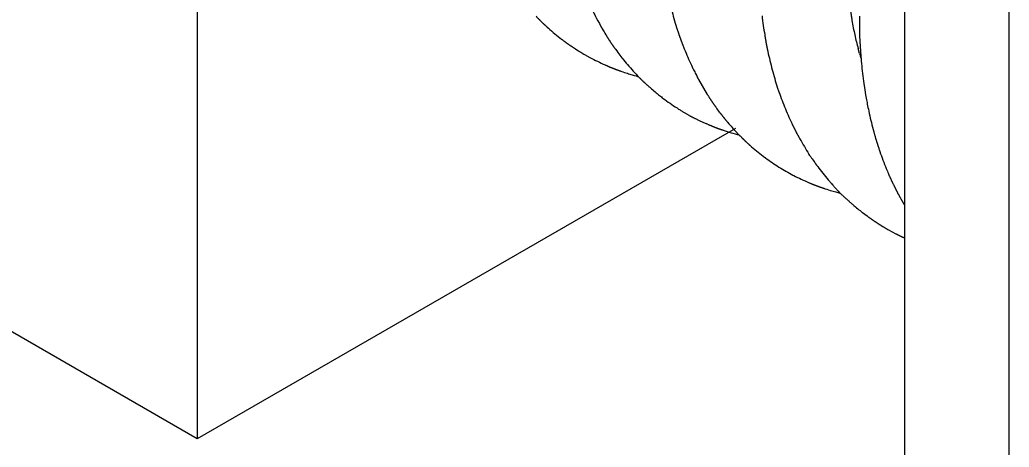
# Model space of a CAD drawing. Extents: x 99862 to 103151, y 100000 to 105076.
# Drawn here: x 100876.05 to 100883.04, y 104490.49 to 104493.51 of the extents above; entities that cross this region are included whole.
import ezdxf

# ---------------------------------------------------------------- set-up
doc = ezdxf.new("R2010")
doc.units = 0
for name, color, linetype in [('Level 11', 7, 'Continuous'), ('Level 2', 7, 'Continuous'), ('Level 4', 7, 'Continuous'), ('Level 6', 7, 'Continuous')]:
    doc.layers.add(name, color=color, linetype=linetype)

msp = doc.modelspace()

# ---------------------------------------------------------------- linework, layer by layer
at = {"layer": 'Level 11'}
for p, q in [((100883.0435, 104484.6716), (100883.0435, 104497.9397)), ((100882.3038, 104497.5127), (100882.3038, 104485.9527))]:
    msp.add_line(p, q, dxfattribs=at)
at = {"layer": 'Level 2'}
msp.add_line((100883.0435, 104483.651), (100883.0435, 104498.9603), dxfattribs=at)
at = {"layer": 'Level 4'}
for p, q in [((100877.3071, 104500.3976), (100877.3071, 104490.5453)), ((100881.1089, 104492.7403), (100877.3071, 104490.5453)), ((100877.3071, 104490.5453), (100874.6554, 104492.0762))]:
    msp.add_line(p, q, dxfattribs=at)
at = {"layer": 'Level 6'}
for p, q in [((100879.7805, 104493.4555), (100879.788, 104493.4486)), ((100881.9862, 104493.2691), (100881.9762, 104493.3042)), ((100880.0435, 104493.263), (100880.0816, 104493.2417)), ((100880.3185, 104493.2254), (100880.3374, 104493.2023)), ((100880.8489, 104493.0866), (100880.9107, 104492.9806)), ((100881.4101, 104493.0182), (100881.4116, 104493.0137)), ((100880.5927, 104492.9572), (100880.599, 104492.9525)), ((100880.9973, 104492.8548), (100880.9795, 104492.8788)), ((100880.9132, 104492.7698), (100880.9083, 104492.7719)), ((100881.023, 104492.7273), (100881.02, 104492.7283)), ((100881.1076, 104492.7231), (100881.1361, 104492.6932)), ((100881.3226, 104492.5309), (100881.3176, 104492.5345)), ((100881.6373, 104492.5461), (100881.629, 104492.5588)), ((100881.5155, 104492.41), (100881.521, 104492.4072)), ((100882.1984, 104492.4013), (100882.22, 104492.3543)), ((100882.0082, 104492.1442), (100882.0397, 104492.1206)), ((100882.1916, 104492.0227), (100882.2427, 104491.9952))]:
    msp.add_line(p, q, dxfattribs=at)
for points, degree in [([(100880.0771, 104493.6233), (100880.0859, 104493.6041), (100880.1036, 104493.5657), (100880.1228, 104493.5286), (100880.1617, 104493.4567)], 3), ([(100880.6618, 104493.5643), (100880.6676, 104493.5431), (100880.6792, 104493.5006), (100880.6923, 104493.4593), (100880.6989, 104493.4386)], 3), ([(100881.9179, 104493.6093), (100881.9222, 104493.5733), (100881.9271, 104493.5376), (100881.9329, 104493.5029)], 2), ([(100879.7012, 104493.5331), (100879.7268, 104493.5063), (100879.7532, 104493.4804), (100879.7805, 104493.4555)], 2), ([(100881.2972, 104493.5365), (100881.3, 104493.5137), (100881.3056, 104493.468), (100881.3128, 104493.4232), (100881.3164, 104493.4007)], 3), ([(100881.9329, 104493.5029), (100881.9359, 104493.4857), (100881.9418, 104493.4512), (100881.9489, 104493.4178), (100881.9524, 104493.4011)], 3), ([(100881.9853, 104493.5337), (100881.9843, 104493.4372), (100881.9889, 104493.3431), (100881.9956, 104493.2501)], 2), ([(100879.788, 104493.4486), (100879.8031, 104493.4353), (100879.8333, 104493.4087), (100879.8649, 104493.384), (100879.8807, 104493.3717)], 3), ([(100880.1617, 104493.4567), (100880.1619, 104493.4563), (100880.1725, 104493.4377), (100880.1835, 104493.4196), (100880.1942, 104493.4019)], 3), ([(100880.6989, 104493.4386), (100880.7122, 104493.3973), (100880.727, 104493.357), (100880.7424, 104493.3171)], 2), ([(100879.8807, 104493.3717), (100879.9124, 104493.3472), (100879.9453, 104493.3245), (100879.9787, 104493.3026)], 2), ([(100880.1942, 104493.4019), (100880.2161, 104493.3668), (100880.2386, 104493.3323), (100880.2625, 104493.2991)], 2), ([(100881.3164, 104493.4007), (100881.3239, 104493.356), (100881.3321, 104493.3116), (100881.3418, 104493.2682)], 2), ([(100881.9524, 104493.4011), (100881.9561, 104493.3847), (100881.9635, 104493.3518), (100881.9719, 104493.3201), (100881.9762, 104493.3042)], 3), ([(100879.9787, 104493.3026), (100879.9956, 104493.292), (100880.017, 104493.2784), (100880.0388, 104493.2657), (100880.0435, 104493.263)], 3), ([(100880.2625, 104493.2991), (100880.2746, 104493.2826), (100880.2929, 104493.2576), (100880.312, 104493.2336), (100880.3185, 104493.2254)], 3), ([(100880.7424, 104493.3171), (100880.7503, 104493.2973), (100880.7661, 104493.2577), (100880.7834, 104493.2193), (100880.7921, 104493.2001)], 3), ([(100880.0816, 104493.2417), (100880.0992, 104493.2324), (100880.1345, 104493.2138), (100880.1707, 104493.1973), (100880.1889, 104493.189)], 3), ([(100881.3418, 104493.2682), (100881.3466, 104493.2464), (100881.3564, 104493.2029), (100881.3678, 104493.1603), (100881.3735, 104493.139)], 3), ([(100881.9862, 104493.2691), (100881.9873, 104493.2653), (100881.9908, 104493.2537), (100881.9944, 104493.2423), (100881.9969, 104493.2346)], 3), ([(100881.9956, 104493.2501), (100881.9975, 104493.2269), (100882.0014, 104493.1806), (100882.0067, 104493.135), (100882.0094, 104493.1121)], 3), ([(100880.1889, 104493.189), (100880.2253, 104493.1728), (100880.2624, 104493.1583), (100880.3, 104493.1448)], 2), ([(100880.3, 104493.1448), (100880.3379, 104493.1321), (100880.3789, 104493.1184), (100880.4208, 104493.1072), (100880.424, 104493.1064)], 3), ([(100880.3374, 104493.2023), (100880.3506, 104493.1868), (100880.3769, 104493.1557), (100880.4048, 104493.1265), (100880.4187, 104493.1118)], 3), ([(100880.7921, 104493.2001), (100880.8103, 104493.1623), (100880.8287, 104493.124), (100880.8487, 104493.087), (100880.8489, 104493.0866)], 3), ([(100881.3735, 104493.139), (100881.3794, 104493.1179), (100881.3909, 104493.0771), (100881.4039, 104493.0373), (100881.4101, 104493.0182)], 3), ([(100880.4187, 104493.1118), (100880.4467, 104493.0826), (100880.4762, 104493.0552), (100880.5061, 104493.0284)], 2), ([(100882.0094, 104493.1121), (100882.0257, 104492.9975), (100882.0346, 104492.9425), (100882.0457, 104492.8889), (100882.0548, 104492.8452)], 3), ([(100880.5061, 104493.0284), (100880.5212, 104493.0153), (100880.5412, 104492.998), (100880.5617, 104492.9815), (100880.5667, 104492.9775)], 3), ([(100881.4116, 104493.0137), (100881.4187, 104492.9932), (100881.4328, 104492.9522), (100881.4485, 104492.9124), (100881.4563, 104492.8925)], 3), ([(100880.5667, 104492.9775), (100880.571, 104492.9741), (100880.5796, 104492.9673), (100880.5884, 104492.9606), (100880.5927, 104492.9572)], 3), ([(100880.599, 104492.9525), (100880.6151, 104492.9406), (100880.6472, 104492.9169), (100880.6806, 104492.8951), (100880.6973, 104492.8842)], 3), ([(100880.9107, 104492.9806), (100880.9324, 104492.9456), (100880.9557, 104492.9119), (100880.9795, 104492.8788)], 2), ([(100880.6973, 104492.8842), (100880.7642, 104492.8406), (100880.8355, 104492.8047), (100880.9083, 104492.7719)], 2), ([(100881.4563, 104492.8925), (100881.4645, 104492.8728), (100881.4807, 104492.8334), (100881.4986, 104492.7952), (100881.5075, 104492.7761)], 3), ([(100880.9973, 104492.8548), (100881.0158, 104492.8302), (100881.0349, 104492.8062), (100881.0546, 104492.7829)], 2), ([(100882.0548, 104492.8452), (100882.0597, 104492.8236), (100882.0695, 104492.7803), (100882.0809, 104492.7379), (100882.0866, 104492.7167)], 3), ([(100880.9132, 104492.7698), (100880.9482, 104492.7547), (100880.9838, 104492.7409), (100881.02, 104492.7283)], 2), ([(100881.023, 104492.7273), (100881.041, 104492.7213), (100881.078, 104492.7089), (100881.1158, 104492.6986), (100881.1353, 104492.6933)], 3), ([(100881.0546, 104492.7829), (100881.0678, 104492.7675), (100881.0852, 104492.7473), (100881.1033, 104492.7278), (100881.1076, 104492.7231)], 3), ([(100881.5075, 104492.7761), (100881.5255, 104492.738), (100881.5451, 104492.7011), (100881.5651, 104492.6648)], 2), ([(100881.1353, 104492.6933), (100881.1356, 104492.6933), (100881.1359, 104492.6932), (100881.1362, 104492.6931)], 2), ([(100881.1361, 104492.6932), (100881.1645, 104492.6645), (100881.1935, 104492.6365), (100881.2239, 104492.6102)], 2), ([(100881.5651, 104492.6648), (100881.5754, 104492.6468), (100881.5959, 104492.6107), (100881.618, 104492.5761), (100881.629, 104492.5588)], 3), ([(100882.0866, 104492.7167), (100882.0982, 104492.6744), (100882.111, 104492.6328), (100882.1246, 104492.5919)], 2), ([(100881.2239, 104492.6102), (100881.2392, 104492.5971), (100881.2697, 104492.5709), (100881.3016, 104492.5467), (100881.3176, 104492.5345)], 3), ([(100882.1246, 104492.5919), (100882.1316, 104492.5714), (100882.1456, 104492.5306), (100882.1612, 104492.4908), (100882.169, 104492.4709)], 3), ([(100881.3226, 104492.5309), (100881.3372, 104492.5203), (100881.368, 104492.498), (100881.4, 104492.4775), (100881.4168, 104492.4667)], 3), ([(100881.6373, 104492.5461), (100881.6391, 104492.5435), (100881.6426, 104492.5382), (100881.6461, 104492.533), (100881.6479, 104492.5303)], 3), ([(100881.6479, 104492.5303), (100881.653, 104492.5229), (100881.6696, 104492.4985), (100881.687, 104492.4749), (100881.6991, 104492.4585)], 3), ([(100881.4169, 104492.4667), (100881.434, 104492.4562), (100881.4663, 104492.4364), (100881.4997, 104492.4185), (100881.5155, 104492.41)], 3), ([(100881.6991, 104492.4585), (100881.7115, 104492.4424), (100881.7361, 104492.4102), (100881.7623, 104492.3795), (100881.7754, 104492.3641)], 3), ([(100882.169, 104492.4709), (100882.1771, 104492.4512), (100882.1867, 104492.4278), (100882.1968, 104492.4049), (100882.1984, 104492.4013)], 3), ([(100881.521, 104492.4072), (100881.5388, 104492.3981), (100881.5745, 104492.38), (100881.6113, 104492.364), (100881.6296, 104492.356)], 3), ([(100881.6296, 104492.356), (100881.6665, 104492.3403), (100881.7042, 104492.3265), (100881.7423, 104492.3136)], 2), ([(100881.7423, 104492.3136), (100881.7615, 104492.3074), (100881.7894, 104492.2984), (100881.8177, 104492.2906), (100881.8266, 104492.2882)], 3), ([(100881.7754, 104492.3641), (100881.828, 104492.3026), (100881.8859, 104492.2473), (100881.946, 104492.1947)], 2), ([(100882.22, 104492.3543), (100882.2383, 104492.3163), (100882.2572, 104492.2787), (100882.2777, 104492.2425)], 2), ([(100881.8266, 104492.2882), (100881.8321, 104492.2867), (100881.8407, 104492.2844), (100881.8494, 104492.2822), (100881.8526, 104492.2814)], 3), ([(100882.2777, 104492.2425), (100882.2863, 104492.2273), (100882.295, 104492.2121), (100882.3038, 104492.1971)], 2), ([(100881.946, 104492.1947), (100881.9613, 104492.1819), (100881.9818, 104492.1647), (100882.0029, 104492.1484), (100882.0082, 104492.1442)], 3), ([(100882.0397, 104492.1206), (100882.072, 104492.0972), (100882.1049, 104492.0748), (100882.1388, 104492.0539)], 2), ([(100882.1388, 104492.0539), (100882.1558, 104492.0436), (100882.1733, 104492.033), (100882.1911, 104492.023), (100882.1916, 104492.0227)], 3), ([(100882.2427, 104491.9952), (100882.2628, 104491.9848), (100882.2832, 104491.9749), (100882.3038, 104491.9655)], 2)]:
    msp.add_open_spline(points, degree=degree, dxfattribs=at)

doc.saveas('drawing.dxf')
